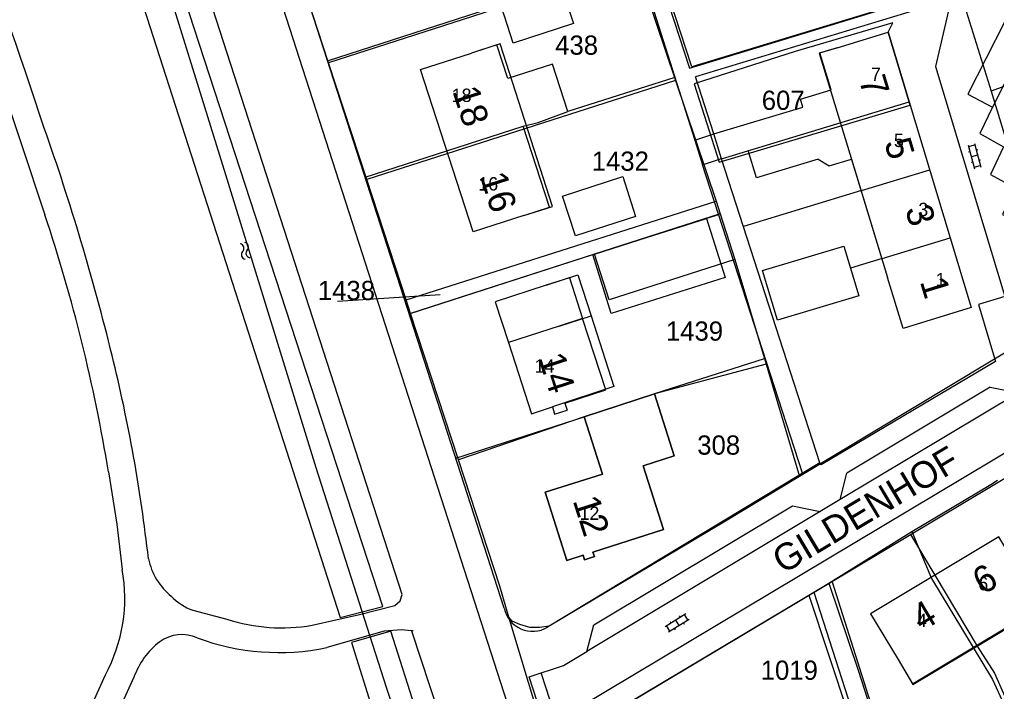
# Model space of a CAD drawing. Extents: x 148816 to 151297, y 399515 to 402500.
# Drawn here: x 149830.3 to 149921.8, y 400784.2 to 400847.1 of the extents above; entities that cross this region are included whole.
import ezdxf

# ---------------------------------------------------------------- set-up
doc = ezdxf.new("R2010")
doc.units = 0
for name, color, linetype in [('B01 Hoofdgebouw  [D] Norm', 7, 'Continuous'), ('B01 Hoofdgebouw  [T] Norm', 7, 'Continuous'), ('B01 hoofgebouw', 7, 'Continuous'), ('B02 Bijgebouw  [D] Norm', 7, 'Continuous'), ('B02 Bijgebouw  [T] Norm', 7, 'Continuous'), ('B07 Tussenmuur  [D] Norm', 7, 'Continuous'), ('G01 perceelsgrens', 7, 'Continuous'), ('G02 sectiegrens', 7, 'Continuous'), ('S02 Open verharding  Norm', 7, 'Continuous'), ('S05 Water  Norm', 7, 'Continuous'), ('T04 Haag heg  [D] Gem', 7, 'Continuous'), ('T09 Insteek water  [T] Norm', 7, 'Continuous'), ('V00 Kant verharding algemeen  [T] Norm', 7, 'Continuous'), ('V00 Kant verharding algemeen secundair  [T] Gem', 7, 'Continuous'), ('Z01 perceelnummer', 7, 'Continuous'), ('Z02 huisnummer', 7, 'Continuous'), ('Z02 Huisnummer  [Tekst] Norm', 7, 'Continuous'), ('Z06 straatnaam', 7, 'Continuous')]:
    doc.layers.add(name, color=color, linetype=linetype)

msp = doc.modelspace()

# ---------------------------------------------------------------- linework, layer by layer
at = {"layer": 'B01 Hoofdgebouw  [D] Norm'}
for p, q in [((149875.05, 400844.718), (149872.661, 400843.947)), ((149876.069, 400841.563), (149875.05, 400844.718)), ((149905.295, 400843.968), (149906.899, 400844.453)), ((149906.34, 400840.514), (149905.295, 400843.968)), ((149880.26, 400842.917), (149876.069, 400841.563)), ((149881.697, 400838.467), (149880.26, 400842.917)), ((149903.467, 400839.645), (149906.34, 400840.514)), ((149903.694, 400838.895), (149903.467, 400839.645)), ((149895.379, 400836.377), (149903.694, 400838.895)), ((149878.916, 400837.456), (149881.697, 400838.467)), ((149877.506, 400837.114), (149878.916, 400837.456)), ((149879.962, 400829.511), (149877.506, 400837.114)), ((149896.08, 400834.061), (149895.379, 400836.377)), ((149899.346, 400832.262), (149898.573, 400834.816)), ((149905.136, 400834.014), (149899.346, 400832.262)), ((149905.136, 400834.014), (149906.172, 400833.377)), ((149906.172, 400833.377), (149908.257, 400834.014)), ((149908.257, 400834.014), (149911.639, 400822.95)), ((149877.568, 400828.738), (149879.962, 400829.511)), ((149881.837, 400822.919), (149879.65, 400822.21)), ((149881.837, 400822.919), (149883.077, 400819.09)), ((149883.077, 400819.09), (149880.89, 400818.382)), ((149885.237, 400812.42), (149883.077, 400819.09)), ((149881.422, 400811.184), (149885.237, 400812.42)), ((149881.422, 400811.184), (149881.64, 400810.51))]:
    msp.add_line(p, q, dxfattribs=at)
msp.add_lwpolyline([(149912.62, 400787.17), (149914.012, 400784.835), (149926.032, 400792.025), (149924.64, 400794.36)], dxfattribs=at)
at = {"layer": 'B01 Hoofdgebouw  [T] Norm'}
for p, q in [((149906.9, 400844.45), (149911.68, 400845.9)), ((149911.68, 400845.9), (149919.48, 400820.12)), ((149867.9, 400842.41), (149872.66, 400843.95)), ((149872.81, 400827.2), (149867.9, 400842.41)), ((149877.57, 400828.73), (149872.81, 400827.2)), ((149913.1, 400818.17), (149911.64, 400822.95)), ((149919.48, 400820.12), (149913.1, 400818.17)), ((149880.89, 400818.38), (149876.13, 400816.84)), ((149876.13, 400816.84), (149878.29, 400810.17)), ((149889.8, 400812.06), (149883.23, 400809.89)), ((149891.66, 400806.25), (149889.8, 400812.06)), ((149878.29, 400810.17), (149880.25, 400810.82)), ((149880.25, 400810.82), (149880.45, 400810.13)), ((149880.45, 400810.13), (149881.64, 400810.51)), ((149883.23, 400809.89), (149884.93, 400804.54)), ((149888.75, 400805.32), (149891.66, 400806.25)), ((149890.66, 400799.36), (149888.75, 400805.32)), ((149884.93, 400804.54), (149879.58, 400802.83)), ((149879.58, 400802.83), (149881.61, 400796.45)), ((149884.04, 400797.23), (149890.66, 400799.36)), ((149922.07, 400798.65), (149910.05, 400791.46)), ((149881.61, 400796.45), (149883.12, 400796.93)), ((149883.12, 400796.93), (149883.25, 400796.52)), ((149883.25, 400796.52), (149884.18, 400796.82)), ((149884.18, 400796.82), (149884.04, 400797.23)), ((149910.05, 400791.46), (149912.62, 400787.17))]:
    msp.add_line(p, q, dxfattribs=at)
at = {"layer": 'B01 hoofgebouw'}
for points in [[(149906.9, 400844.45), (149911.68, 400845.9), (149919.48, 400820.12), (149913.1, 400818.17), (149911.64, 400822.95)], [(149877.57, 400828.73), (149880.264, 400829.596), (149875.35, 400844.82), (149872.66, 400843.95)], [(149906.9, 400844.45), (149905.228, 400843.943), (149911.64, 400822.95)], [(149877.57, 400828.73), (149872.81, 400827.2), (149867.9, 400842.41), (149872.66, 400843.95)], [(149885.548, 400820.854), (149884.184, 400825.116), (149895.97, 400828.886), (149897.334, 400824.624), (149885.548, 400820.854)], [(149879.65, 400822.21), (149882.628, 400823.173), (149883.867, 400819.343)], [(149879.65, 400822.21), (149874.89, 400820.67), (149876.13, 400816.84)], [(149880.89, 400818.38), (149883.867, 400819.343), (149886.008, 400812.73), (149880.25, 400810.82)], [(149880.89, 400818.38), (149876.13, 400816.84), (149878.29, 400810.17), (149880.25, 400810.82)], [(149890.66, 400799.36), (149884.04, 400797.23), (149884.18, 400796.82), (149883.25, 400796.52), (149883.12, 400796.93), (149881.61, 400796.45), (149879.58, 400802.83), (149884.93, 400804.54), (149883.23, 400809.89), (149889.8, 400812.06), (149891.66, 400806.25), (149888.75, 400805.32), (149890.66, 400799.36)], [(149924.64, 400794.36), (149922.07, 400798.65), (149910.05, 400791.46), (149912.62, 400787.17)], [(149912.62, 400787.17), (149913.98, 400784.901), (149926, 400792.091), (149924.64, 400794.36)]]:
    msp.add_lwpolyline(points, dxfattribs=at)
at = {"layer": 'B02 Bijgebouw  [D] Norm'}
for p, q in [((149879.902, 400853.854), (149882.209, 400846.703)), ((149876.572, 400844.884), (149874.265, 400852.035)), ((149882.209, 400846.703), (149876.572, 400844.884))]:
    msp.add_line(p, q, dxfattribs=at)
for points in [[(149881.198, 400830.562), (149886.835, 400832.381), (149888.038, 400828.652), (149882.401, 400826.833)], [(149884.017, 400825.094), (149894.686, 400828.461), (149896.426, 400822.947), (149885.757, 400819.58)], [(149899.928, 400823.605), (149907.548, 400825.879), (149908.934, 400821.232), (149901.314, 400818.958)]]:
    msp.add_lwpolyline(points, close=True, dxfattribs=at)
at = {"layer": 'B02 Bijgebouw  [T] Norm'}
for p, q in [((149879.65, 400822.21), (149874.89, 400820.67)), ((149874.89, 400820.67), (149876.13, 400816.84))]:
    msp.add_line(p, q, dxfattribs=at)
at = {"layer": 'B07 Tussenmuur  [D] Norm'}
for p, q in [((149896.08, 400834.061), (149913.652, 400839.378)), ((149896.08, 400834.061), (149913.652, 400839.378)), ((149870.355, 400834.805), (149877.506, 400837.114)), ((149870.355, 400834.805), (149877.506, 400837.114)), ((149909.194, 400831.077), (149915.579, 400833.009)), ((149909.194, 400831.077), (149915.579, 400833.009)), ((149911.121, 400824.709), (149917.506, 400826.641)), ((149911.121, 400824.709), (149917.506, 400826.641)), ((149916.06, 400795.055), (149920.023, 400788.43)), ((149916.06, 400795.055), (149920.023, 400788.43))]:
    msp.add_line(p, q, dxfattribs=at)
at = {"layer": 'G01 perceelsgrens'}
for points in [[(149870.121, 400992.183), (149876.273, 400990.292), (149885.433, 400959.843), (149897.728, 400918.553), (149908.208, 400883.742), (149916.979, 400854.398), (149921.351, 400840.367)], [(149893.096, 400842.548), (149912.525, 400848.474), (149913.54, 400850.12), (149911.644, 400856.391), (149890.673, 400849.946), (149893.096, 400842.548)], [(149859.283, 400843.044), (149855.774, 400853.761)], [(149888.096, 400852.338), (149859.283, 400843.044)], [(149888.096, 400852.338), (149891.776, 400841.377)], [(149895.876, 400833.742), (149913.741, 400839.087), (149911.68, 400845.9), (149912.12, 400846.792), (149902.968, 400844.105), (149893.533, 400841.08), (149895.876, 400833.742)], [(149934.58, 400845.21), (149921.351, 400840.367)], [(149862.857, 400832.124), (149859.283, 400843.044)], [(149891.776, 400841.377), (149862.857, 400832.124)], [(149891.776, 400841.377), (149895.572, 400830.072)], [(149921.351, 400840.367), (149925.898, 400825.446), (149926.517, 400823.359), (149926.871, 400821.55), (149926.802, 400820.242), (149926.647, 400819.25), (149925.99, 400817.963), (149924.717, 400817.12), (149903.388, 400804.312)], [(149866.552, 400820.836), (149862.857, 400832.124)], [(149866.552, 400820.836), (149895.572, 400830.072)], [(149895.572, 400830.072), (149895.97, 400828.886)], [(149895.97, 400828.886), (149884.184, 400825.116), (149866.968, 400819.566)], [(149895.97, 400828.886), (149897.334, 400824.624), (149900.254, 400814.826)], [(149866.968, 400819.566), (149866.552, 400820.836)], [(149871.452, 400805.867), (149866.968, 400819.566)], [(149900.254, 400814.826), (149889.8, 400812.06), (149883.23, 400809.89), (149871.452, 400805.867)], [(149900.254, 400814.826), (149903.388, 400804.312)], [(149876.162, 400791.148), (149875.327, 400794.03), (149871.452, 400805.867)], [(149903.388, 400804.312), (149896.286, 400800.047), (149879.947, 400790.297), (149879.038, 400790.161), (149878.121, 400790.18), (149877.188, 400790.44), (149876.474, 400790.758), (149876.162, 400791.148)], [(149913.916, 400799.15), (149921.302, 400803.569), (149921.939, 400803.961)], [(149906.125, 400794.317), (149913.916, 400799.15)], [(149913.916, 400799.15), (149915.758, 400794.771), (149921.453, 400785.301), (149927.925, 400771.241)], [(149904.253, 400793.198), (149906.125, 400794.317)], [(149906.125, 400794.317), (149908.902, 400786.068), (149915.153, 400766.651)], [(149880.815, 400775.7), (149880.667, 400777.518), (149880.876, 400778.248), (149881.542, 400779.376), (149882.511, 400780.205), (149884.762, 400781.55), (149904.253, 400793.198)], [(149904.253, 400793.198), (149909.809, 400776.425), (149883.416, 400767.626)], [(149880.815, 400775.7), (149876.162, 400791.148)]]:
    msp.add_lwpolyline(points, dxfattribs=at)
at = {"layer": 'G02 sectiegrens'}
msp.add_lwpolyline([(149765.336, 401000), (149787.776, 400971.013), (149810.529, 400941.602), (149820.732, 400924.456), (149827.527, 400904.011), (149829.685, 400895.819), (149842.744, 400854.827), (149849.641, 400832.596), (149858.087, 400805.146), (149864.668, 400784.586), (149869.798, 400769.372), (149876.048, 400751.524), (149880.575, 400738.399), (149890.572, 400711.027)], dxfattribs=at)
at = {"layer": 'S02 Open verharding  Norm'}
for p, q in [((149919.189, 400835.338), (149919.781, 400833.116)), ((149919.228, 400835.193), (149919.808, 400835.348)), ((149919.769, 400835.492), (149920.361, 400833.27)), ((149920.081, 400834.903), (149919.936, 400834.864)), ((149919.356, 400834.71), (149919.212, 400834.671)), ((149920.065, 400834.381), (149919.485, 400834.227)), ((149919.614, 400833.744), (149919.469, 400833.705)), ((149919.742, 400833.26), (149920.322, 400833.415)), ((149920.338, 400833.937), (149920.194, 400833.898)), ((149890.792, 400790.268), (149892.755, 400791.466)), ((149892.122, 400791.256), (149892.2, 400791.128)), ((149892.94, 400790.876), (149892.627, 400791.388)), ((149891.233, 400789.834), (149890.92, 400790.346)), ((149891.105, 400789.756), (149893.068, 400790.954)), ((149891.269, 400790.734), (149891.347, 400790.606)), ((149891.66, 400790.094), (149891.738, 400789.966)), ((149891.774, 400790.867), (149892.086, 400790.355)), ((149892.513, 400790.616), (149892.591, 400790.488))]:
    msp.add_line(p, q, dxfattribs=at)
at = {"layer": 'S05 Water  Norm'}
for centre, start, end in [((149850.933, 400825.667), 315.77229, 79.62731), ((149851.362, 400825.804), 315.77229, 79.62731), ((149851.542, 400825.074), 135.77228, 259.62731), ((149851.971, 400825.211), 135.77228, 259.62731)]:
    msp.add_arc(centre, 0.425, start, end, dxfattribs=at)
at = {"layer": 'T04 Haag heg  [D] Gem'}
for p, q in [((149859.197, 400843.225), (149875.418, 400848.459)), ((149891.724, 400841.652), (149881.697, 400838.467)), ((149893.583, 400835.806), (149894.314, 400833.501)), ((149862.709, 400832.338), (149870.355, 400834.805)), ((149909.194, 400831.077), (149898.138, 400827.698)), ((149895.801, 400828.815), (149894.686, 400828.461)), ((149866.835, 400819.55), (149884.017, 400825.094)), ((149911.121, 400824.709), (149908.166, 400823.806)), ((149900.085, 400815.327), (149889.8, 400812.06)), ((149871.204, 400806.01), (149883.23, 400809.89)), ((149913.771, 400798.887), (149916.06, 400795.055)), ((149920.023, 400788.43), (149921.639, 400785.881)), ((149921.639, 400785.881), (149928.048, 400771.49))]:
    msp.add_line(p, q, dxfattribs=at)
at = {"layer": 'T09 Insteek water  [T] Norm'}
for p, q in [((149864.35, 400792.15), (149820.79, 400925.66)), ((149817.48, 400924.2), (149860.38, 400791.12)), ((149860.38, 400791.12), (149864.35, 400792.15)), ((149865.1, 400789.83), (149861.42, 400788.76)), ((149877.95, 400750), (149865.1, 400789.83)), ((149861.42, 400788.76), (149873.73, 400750))]:
    msp.add_line(p, q, dxfattribs=at)
at = {"layer": 'V00 Kant verharding algemeen  [T] Norm'}
for p, q in [((149866.18, 400793.25), (149823.98, 400923.7)), ((149886.69, 400750), (149830.83, 400923.27)), ((149875.73, 400791.98), (149833.32, 400923.43)), ((149885.092, 400862.53), (149893.583, 400835.806)), ((149893.295, 400842.671), (149886.712, 400863.02)), ((149917.047, 400849.879), (149893.295, 400842.671)), ((149825.98, 400848.99), (149832.71, 400828.8)), ((149917.337, 400848.922), (149893.646, 400841.732)), ((149917.48, 400848.45), (149916.11, 400842.69)), ((149916.11, 400842.69), (149922.61, 400821.16)), ((149895.379, 400836.377), (149893.646, 400841.732)), ((149893.583, 400835.806), (149895.379, 400836.377)), ((149894.313, 400833.501), (149896.079, 400834.063)), ((149905.29, 400805.59), (149896.08, 400834.061)), ((149903.661, 400804.607), (149894.314, 400833.501)), ((149922.61, 400821.16), (149920.15, 400820.4)), ((149920.15, 400820.4), (149921.75, 400815.06)), ((149921.75, 400815.06), (149905.43, 400805.39)), ((149934.98, 400813.89), (149882.83, 400782.71)), ((149921.238, 400812.657), (149907.806, 400804.607)), ((149921.238, 400812.657), (149923.9, 400812.155)), ((149882.51, 400780.21), (149933.51, 400810.68)), ((149838.67, 400804.73), (149839.45, 400799.83)), ((149905.29, 400805.59), (149879.78, 400790.2)), ((149905.43, 400805.39), (149905.29, 400805.59)), ((149907.206, 400802.149), (149907.806, 400804.607)), ((149907.206, 400802.149), (149905.337, 400801.029)), ((149884.135, 400790.419), (149902.733, 400801.566)), ((149902.733, 400801.566), (149905.337, 400801.029)), ((149839.45, 400799.83), (149839.96, 400795.6)), ((149865.99, 400792.66), (149866.18, 400793.25)), ((149862.17, 400791.39), (149865.5, 400792.24)), ((149865.5, 400792.24), (149865.99, 400792.66)), ((149846.58, 400791.78), (149849.76, 400790.95)), ((149857.75, 400790.39), (149862.17, 400791.39)), ((149883.469, 400787.922), (149884.135, 400790.419)), ((149864.5, 400789.83), (149859.12, 400788.29)), ((149866.11, 400789.96), (149864.5, 400789.83)), ((149867.056, 400789.866), (149866.11, 400789.96)), ((149867.22, 400789.85), (149867.056, 400789.866)), ((149867.056, 400789.866), (149881.131, 400746.98)), ((149881.28, 400786.61), (149883.469, 400787.922)), ((149878.06, 400785.55), (149881.28, 400786.61)), ((149836.78, 400782.15), (149838.38, 400785.74)), ((149841.06, 400785.51), (149838.96, 400780.93)), ((149879.36, 400781.56), (149878.06, 400785.55))]:
    msp.add_line(p, q, dxfattribs=at)
for points in [[(149922.602, 400846.845), (149919.163, 400840.099), (149921.456, 400838.872), (149920.277, 400836.428), (149922.494, 400835.175), (149921.29, 400832.579), (149923.609, 400831.302), (149922.404, 400828.833), (149924.647, 400827.63), (149923.492, 400825.263), (149925.913, 400823.986), (149924.556, 400821.364), (149926.901, 400820.086), (149929.328, 400824.574)], [(149904.727, 400793.484), (149910.264, 400776.315), (149912.039, 400776.885), (149906.449, 400794.512)]]:
    msp.add_lwpolyline(points, dxfattribs=at)
for centre, radius, start, end in [((149180.639, 400621.265), 686.76, 18.301547, 22.022519), ((149618.488, 400761.398), 227.097, 13.82129, 19.42391), ((149686.604, 400779.85), 154.088, 9.29214, 18.52255), ((149694.921, 400780.096), 148.411, 6.38857, 13.86076), ((149848.454, 400797.874), 6.174, 191.81063, 230.78476), ((149825.138, 400792.919), 15.063, 331.53805, 10.25419), ((149848.541, 400797.046), 5.619, 224.75131, 249.57874), ((149878.385, 400792.523), 2.71, 191.56532, 300.9831), ((149854.883, 400806.77), 16.629, 252.05523, 279.92642), ((149845.536, 400785.985), 3.524, 65.81411, 125.89791), ((149854.634, 400809.872), 22.043, 249.68334, 281.74304), ((149847.922, 400783.081), 7.279, 127.70581, 160.50589)]:
    msp.add_arc(centre, radius, start, end, dxfattribs=at)
at = {"layer": 'V00 Kant verharding algemeen secundair  [T] Gem'}
for p, q in [((149923.688, 400843.25), (149921.456, 400838.872)), ((149923.9, 400812.155), (149907.206, 400802.149)), ((149905.337, 400801.029), (149883.469, 400787.922)), ((149880.5, 400781.931), (149879.2, 400785.921))]:
    msp.add_line(p, q, dxfattribs=at)
at = {"layer": 'Z01 perceelnummer'}
msp.add_lwpolyline([(149860.108, 400820.722), (149869.725, 400821.355)], dxfattribs=at)

# ---------------------------------------------------------------- texts
for s, p in [('438', (149880.505, 400843.792)), ('607', (149899.853, 400838.63)), ('1432', (149883.928, 400832.929)), ('1438', (149858.276, 400820.822)), ('1439', (149890.874, 400817.023)), ('308', (149893.811, 400806.352)), ('1019', (149899.754, 400785.273))]:
    msp.add_text(s, height=1.8, dxfattribs=at).set_placement(p)
at = {"layer": 'Z02 huisnummer'}
for s, rotation, p in [('7', 286.8584, (149908.933, 400841.441)), ('18', 287.87342, (149870.861, 400840.396)), ('5', 286.80355, (149911.307, 400835.576)), ('16', 287.87342, (149873.458, 400832.355)), ('3', 286.80355, (149913.254, 400829.324)), ('1', 286.8584, (149914.645, 400822.563)), ('14', 287.94556, (149878.897, 400815.433)), ('12', 287.63772, (149882.135, 400802.055)), ('6', 30.87529, (149920.574, 400793.187)), ('4', 30.87529, (149914.859, 400789.768))]:
    msp.add_text(s, height=2.5, rotation=rotation, dxfattribs=at).set_placement(p)
at = {"layer": 'Z02 Huisnummer  [Tekst] Norm'}
for s, p in [('7', (149910.076, 400841.341)), ('18', (149870.814, 400839.37)), ('5', (149912.231, 400835.152)), ('16', (149873.307, 400831.081)), ('3', (149914.514, 400828.682)), ('1', (149916.144, 400822.12)), ('14', (149878.581, 400814.028)), ('12', (149882.785, 400800.241)), ('6', (149920.13, 400793.65)), ('4', (149914.38, 400790.21))]:
    msp.add_text(s, height=1.25, dxfattribs=at).set_placement(p)
at = {"layer": 'Z06 straatnaam'}
msp.add_text('GILDENHOF', height=2.5, rotation=30.87529, dxfattribs=at).set_placement((149901.838, 400795.131))

doc.saveas('drawing.dxf')
